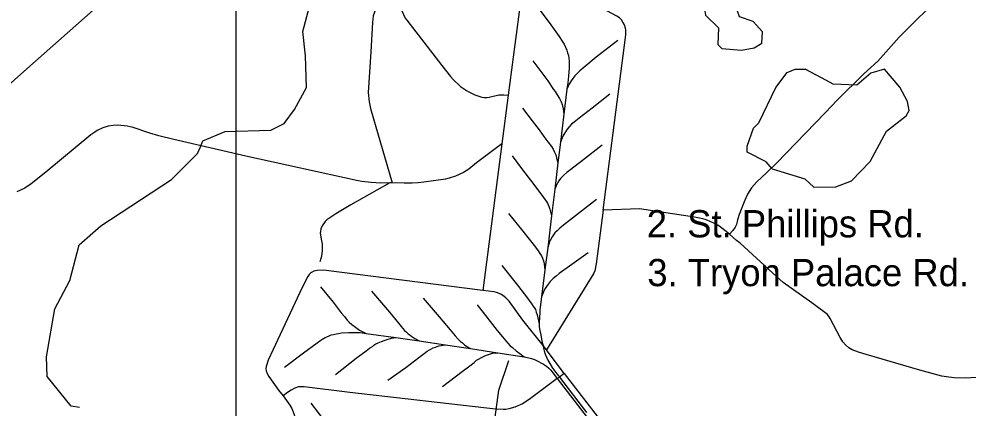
# Model space of a CAD drawing. Extents: x 2104537 to 2336408, y 34176 to 229611.
# Drawn here: x 2304991 to 2315451, y 99830 to 104118 of the extents above; entities that cross this region are included whole.
import ezdxf

# ---------------------------------------------------------------- set-up
doc = ezdxf.new("R2010")
doc.units = 0
for name, color, linetype in [('Exist Hydrographic Misc Water Feature', 7, 'Continuous'), ('Exist Hydrographic Pond Under 1500 Sq Ft', 7, 'Continuous'), ('Exist Railroad Siding', 7, 'Continuous'), ('Exist Road Non-System Type 51', 7, 'Continuous'), ('Exist Road Secondary Type 51 Label', 7, 'Continuous'), ('Map Preparation Inset Cut Line', 7, 'Continuous')]:
    doc.layers.add(name, color=color, linetype=linetype)

msp = doc.modelspace()

# ---------------------------------------------------------------- linework, layer by layer
at = {"layer": 'Exist Hydrographic Misc Water Feature'}
for points in [[(2305659, 99837), (2305565, 99852), (2305303, 100176), (2305293, 100393), (2305387, 100925), (2305550, 101236), (2305654, 101628), (2305894, 101837), (2306671, 102347), (2306960, 102634), (2306992, 102708), (2307017, 102774), (2307265, 102879), (2307765, 102892), (2307914, 102967), (2308029, 103119), (2308160, 103364), (2308148, 103712), (2308120, 103980), (2308208, 104311)], [(2309359, 96335), (2309696, 97616), (2309893, 98618), (2310463, 99123), (2310486, 99265), (2310384, 99405), (2310242, 99505), (2310216, 99569), (2310278, 100028), (2310391, 100354)]]:
    msp.add_lwpolyline(points, dxfattribs=at)
at = {"layer": 'Exist Hydrographic Pond Under 1500 Sq Ft'}
msp.add_line((2313890, 103439), (2313655, 103565), dxfattribs=at)
for points in [[(2312953, 103773), (2313095, 103798), (2313178, 103851), (2313185, 103976), (2313083, 104090), (2312933, 104140), (2312881, 104289), (2312672, 104343), (2312598, 104333), (2312540, 104269), (2312558, 104161), (2312701, 104019), (2312695, 103835), (2312737, 103794), (2312953, 103773)], [(2313088, 102915), (2313145, 102973), (2313333, 103361), (2313456, 103527), (2313547, 103564), (2313655, 103565)], [(2313292, 102467), (2313652, 102357), (2313753, 102265), (2313994, 102268), (2314168, 102334), (2314374, 102546), (2314554, 102881), (2314769, 103050), (2314802, 103108), (2314784, 103209), (2314699, 103366), (2314530, 103563), (2314381, 103521), (2314224, 103387), (2313965, 103399), (2313890, 103439)], [(2313292, 102467), (2313225, 102543), (2313016, 102650), (2313015, 102715), (2313088, 102915)]]:
    msp.add_lwpolyline(points, dxfattribs=at)
at = {"layer": 'Exist Railroad Siding'}
for p, q in [((2311030, 103345), (2310997, 103069)), ((2310997, 103069), (2310959, 102759)), ((2310959, 102759), (2310930, 102531)), ((2310930, 102531), (2310896, 102241)), ((2310896, 102241), (2310859, 101949)), ((2310859, 101949), (2310818, 101601)), ((2310818, 101601), (2310786, 101352)), ((2310786, 101352), (2310749, 101056)), ((2308817, 100651), (2309145, 100606)), ((2309145, 100606), (2309403, 100570)), ((2309403, 100570), (2309692, 100527)), ((2309692, 100527), (2309968, 100485)), ((2309968, 100485), (2310270, 100440)), ((2310270, 100440), (2310558, 100394))]:
    msp.add_line(p, q, dxfattribs=at)
for points in [[(2310679, 104285), (2310851, 104055), (2310945, 103923), (2310979, 103875), (2311000, 103839), (2311015, 103807), (2311028, 103775), (2311038, 103745), (2311046, 103717), (2311052, 103687), (2311054, 103656), (2311055, 103621), (2311055, 103576), (2311052, 103537), (2311048, 103487), (2311040, 103415), (2311030, 103345)], [(2311590, 103880), (2311354, 103698), (2311216, 103582), (2311172, 103545), (2311142, 103516), (2311118, 103491), (2311094, 103461), (2311076, 103435), (2311056, 103401), (2311044, 103377), (2311030, 103345)], [(2310654, 103655), (2310818, 103435), (2310884, 103341), (2310901, 103317), (2310922, 103283), (2310947, 103243), (2310967, 103203), (2310977, 103175), (2310989, 103127), (2310997, 103069)], [(2311503, 103290), (2311307, 103135), (2311165, 103025), (2311109, 102981), (2311081, 102957), (2311055, 102929), (2311034, 102902), (2311013, 102873), (2310996, 102844), (2310986, 102826), (2310959, 102759)], [(2310541, 103134), (2310647, 102997), (2310723, 102896), (2310777, 102824), (2310821, 102764), (2310859, 102711), (2310878, 102683), (2310895, 102649), (2310908, 102619), (2310917, 102589), (2310930, 102531)], [(2311419, 102728), (2311200, 102559), (2311074, 102459), (2311030, 102426), (2310996, 102396), (2310980, 102381), (2310960, 102358), (2310942, 102335), (2310925, 102307), (2310910, 102279), (2310896, 102241)], [(2310426, 102608), (2310540, 102456), (2310628, 102342), (2310699, 102250), (2310773, 102150), (2310803, 102109), (2310815, 102089), (2310824, 102071), (2310835, 102045), (2310842, 102020), (2310859, 101949)], [(2311355, 102127), (2311093, 101923), (2310991, 101845), (2310951, 101813), (2310921, 101784), (2310897, 101759), (2310867, 101718), (2310845, 101678), (2310838, 101660), (2310818, 101601)], [(2310385, 101974), (2310531, 101798), (2310627, 101672), (2310682, 101604), (2310713, 101562), (2310732, 101534), (2310749, 101508), (2310762, 101481), (2310772, 101454), (2310780, 101419), (2310786, 101352)], [(2311266, 101541), (2311058, 101395), (2310946, 101313), (2310912, 101285), (2310880, 101256), (2310846, 101223), (2310824, 101196), (2310806, 101171), (2310791, 101149), (2310777, 101121), (2310767, 101098), (2310749, 101056)], [(2310314, 101400), (2310485, 101184), (2310595, 101042), (2310623, 101004), (2310637, 100984), (2310656, 100958), (2310669, 100939), (2310682, 100915), (2310693, 100888), (2310703, 100856), (2310711, 100825), (2310723, 100758)], [(2308316, 101164), (2308453, 100995), (2308543, 100879), (2308577, 100837), (2308609, 100799), (2308631, 100777), (2308659, 100752), (2308684, 100733), (2308713, 100711), (2308745, 100689), (2308817, 100651)], [(2308878, 101119), (2309075, 100888), (2309173, 100766), (2309204, 100728), (2309221, 100706), (2309241, 100686), (2309261, 100666), (2309281, 100648), (2309301, 100632), (2309321, 100618), (2309355, 100596), (2309403, 100570)], [(2310749, 101056), (2310733, 100911), (2310730, 100867), (2310727, 100837), (2310723, 100758)], [(2309444, 101042), (2309623, 100834), (2309743, 100691), (2309799, 100625), (2309829, 100591), (2309857, 100565), (2309878, 100547), (2309902, 100527), (2309927, 100507), (2309968, 100485)], [(2310041, 100967), (2310159, 100817), (2310263, 100684), (2310319, 100614), (2310357, 100570), (2310379, 100544), (2310406, 100517), (2310430, 100496), (2310472, 100460), (2310510, 100432), (2310558, 100394)], [(2310723, 100758), (2310726, 100724), (2310731, 100686), (2310741, 100636), (2310755, 100567), (2310767, 100519), (2310770, 100506), (2310780, 100462), (2310792, 100422), (2310804, 100391), (2310820, 100358), (2310840, 100322), (2310868, 100277), (2310894, 100239), (2310936, 100185), (2310947, 100171), (2311247, 99781)], [(2307916, 100282), (2308128, 100440), (2308278, 100548), (2308317, 100578), (2308339, 100592), (2308349, 100598), (2308366, 100608), (2308383, 100616), (2308409, 100627), (2308433, 100635), (2308459, 100641), (2308486, 100648), (2308513, 100652), (2308547, 100657), (2308627, 100663), (2308698, 100664), (2308751, 100661), (2308817, 100651)], [(2308478, 100200), (2308708, 100379), (2308818, 100461), (2308856, 100489), (2308886, 100509), (2308903, 100523), (2308925, 100537), (2308950, 100550), (2308985, 100564), (2309015, 100574), (2309048, 100585), (2309097, 100600), (2309145, 100606)], [(2309058, 100136), (2309254, 100278), (2309398, 100388), (2309456, 100432), (2309488, 100455), (2309514, 100470), (2309531, 100480), (2309555, 100493), (2309580, 100502), (2309618, 100514), (2309692, 100527)], [(2309660, 100068), (2309874, 100231), (2309960, 100295), (2310006, 100333), (2310033, 100356), (2310055, 100370), (2310088, 100388), (2310124, 100405), (2310154, 100416), (2310178, 100425), (2310210, 100433), (2310270, 100440)], [(2310558, 100394), (2310596, 100386), (2310638, 100376), (2310674, 100365), (2310716, 100344), (2310743, 100329), (2310772, 100313), (2310805, 100291), (2310830, 100270), (2310850, 100250), (2310868, 100229), (2310908, 100175), (2310924, 100154), (2311291, 99677), (2311770, 99054), (2311965, 98802)], [(2308209, 99882), (2308375, 99664), (2308473, 99539), (2308503, 99499), (2308526, 99476), (2308542, 99460), (2308562, 99445), (2308576, 99433), (2308614, 99407), (2308635, 99397), (2308662, 99385), (2308701, 99371), (2308748, 99357), (2308790, 99345), (2308834, 99335), (2308880, 99325), (2308988, 99303)]]:
    msp.add_lwpolyline(points, dxfattribs=at)
at = {"layer": 'Exist Road Non-System Type 51'}
for p, q in [((2310381, 103277), (2310313, 102743)), ((2310313, 102743), (2310104, 101126)), ((2309103, 102312), (2309079, 102312)), ((2310804, 100472), (2310767, 100519)), ((2311001, 100211), (2310804, 100472)), ((2311001, 100211), (2310947, 100171)), ((2310947, 100171), (2310924, 100154))]:
    msp.add_line(p, q, dxfattribs=at)
for points in [[(2303121, 101838), (2303136, 101851), (2303441, 102115), (2305076, 103567), (2308413, 106521), (2308516, 106593), (2308617, 106654), (2308715, 106704), (2308801, 106742), (2308850, 106760), (2309001, 106805), (2309078, 106823), (2309180, 106844), (2309302, 106860), (2309494, 106871)], [(2315668, 104892), (2314692, 103918), (2314457, 103652), (2314303, 103513), (2314008, 103224), (2313876, 103083), (2313340, 102527), (2313233, 102425), (2313118, 102320), (2313064, 102256), (2313021, 102186), (2312984, 102104), (2312928, 101964), (2312911, 101904), (2312899, 101852), (2312893, 101838), (2312885, 101823), (2312857, 101788), (2312821, 101745)], [(2311430, 102011), (2311679, 103942), (2311679, 103998), (2311676, 104016), (2311663, 104052), (2311647, 104082), (2311631, 104108), (2311610, 104130), (2311582, 104147), (2310949, 104489), (2310873, 104521), (2310814, 104528), (2310789, 104527), (2310750, 104520), (2310726, 104513), (2310675, 104492), (2310631, 104466), (2310587, 104430), (2310567, 104408), (2310531, 104352), (2310518, 104308), (2310457, 103837), (2310381, 103277)], [(2309063, 104443), (2308997, 104360), (2308962, 104302), (2308940, 104272), (2308928, 104246), (2308896, 104154), (2308886, 104078), (2308869, 103756), (2308841, 103308), (2308852, 103204), (2308866, 103132), (2309103, 102312)], [(2309063, 104443), (2309147, 104345), (2309161, 104321), (2309248, 104125), (2309264, 104103), (2309650, 103605), (2309748, 103483), (2309775, 103451), (2309859, 103375), (2309923, 103328), (2309949, 103313), (2310015, 103281), (2310093, 103256), (2310117, 103252), (2310147, 103252), (2310172, 103255), (2310279, 103281), (2310335, 103281), (2310381, 103277)], [(2309079, 102312), (2308979, 102310), (2308873, 102315), (2308769, 102325), (2308729, 102333), (2307491, 102607), (2306697, 102788), (2306531, 102830), (2306433, 102859), (2306240, 102925), (2306216, 102930), (2306184, 102936), (2306080, 102946), (2306028, 102944), (2305974, 102936), (2305917, 102918), (2305854, 102889), (2305826, 102871), (2305784, 102841), (2305288, 102431), (2305124, 102301), (2305057, 102254), (2304968, 102212)], [(2310313, 102743), (2310034, 102534), (2309948, 102464), (2309889, 102425), (2309801, 102385), (2309732, 102363), (2309691, 102353), (2309453, 102318), (2309389, 102312), (2309325, 102309), (2309237, 102309), (2309103, 102312)], [(2309079, 102312), (2308648, 102071), (2308482, 101970), (2308385, 101905), (2308364, 101884), (2308331, 101837), (2308319, 101804), (2308313, 101777), (2308311, 101756), (2308327, 101674), (2308331, 101640), (2308334, 101605), (2308334, 101568), (2308330, 101530), (2308322, 101488), (2308308, 101440)], [(2311430, 102011), (2311352, 101418), (2311337, 101343), (2311327, 101318), (2310804, 100472)], [(2312821, 101745), (2312720, 101826), (2312694, 101844), (2312657, 101865), (2312601, 101891), (2312555, 101908), (2312527, 101916), (2312437, 101934), (2311831, 102024), (2311430, 102011)], [(2316130, 100200), (2315419, 100160), (2315298, 100163), (2315238, 100169), (2315162, 100183), (2314921, 100246), (2314328, 100421), (2314243, 100447), (2314174, 100472), (2314136, 100494), (2314100, 100525), (2314070, 100561), (2314040, 100609), (2313933, 100818), (2313921, 100836), (2313901, 100861), (2313728, 100988), (2313414, 101213), (2313299, 101315), (2312938, 101646), (2312898, 101677), (2312821, 101745)], [(2310104, 101126), (2308346, 101348), (2308276, 101347), (2308242, 101337), (2308215, 101324), (2308204, 101317), (2308188, 101301), (2308174, 101281), (2308113, 101157), (2307738, 100357), (2307716, 100289), (2307713, 100262), (2307715, 100240), (2307726, 100209), (2307744, 100178), (2307851, 100028), (2307901, 99964)], [(2310767, 100519), (2310546, 100797), (2310392, 101007), (2310358, 101044), (2310340, 101061), (2310303, 101085), (2310255, 101103), (2310230, 101109), (2310104, 101126)], [(2311001, 100211), (2311551, 99498), (2312088, 98810)], [(2310924, 100154), (2310614, 99925), (2310542, 99876), (2310456, 99838), (2310390, 99820), (2310358, 99814), (2310326, 99812), (2310244, 99816), (2308637, 100002), (2308133, 100065), (2308100, 100065), (2308070, 100062), (2308030, 100048), (2307991, 100028), (2307949, 100002), (2307901, 99964)], [(2307901, 99964), (2307975, 99862), (2308000, 99823), (2308025, 99758), (2308048, 99649), (2308100, 99343), (2308193, 98817), (2308208, 98790), (2308238, 98761), (2308257, 98748), (2308278, 98737), (2308354, 98713)]]:
    msp.add_lwpolyline(points, dxfattribs=at)
at = {"layer": 'Map Preparation Inset Cut Line'}
msp.add_lwpolyline([(2259069, 139141), (2259069, 100213), (2262949, 100213), (2262949, 95147), (2307383, 95147), (2307383, 139141)], close=True, dxfattribs=at)

# ---------------------------------------------------------------- texts
at = {"layer": 'Exist Road Secondary Type 51 Label'}
for s, p in [('2. St. Phillips Rd.', (2311910, 101711)), ('3. Tryon Palace Rd.', (2311916, 101173))]:
    msp.add_text(s, height=300, rotation=359.9999, dxfattribs=at).set_placement(p)

doc.saveas('drawing.dxf')
